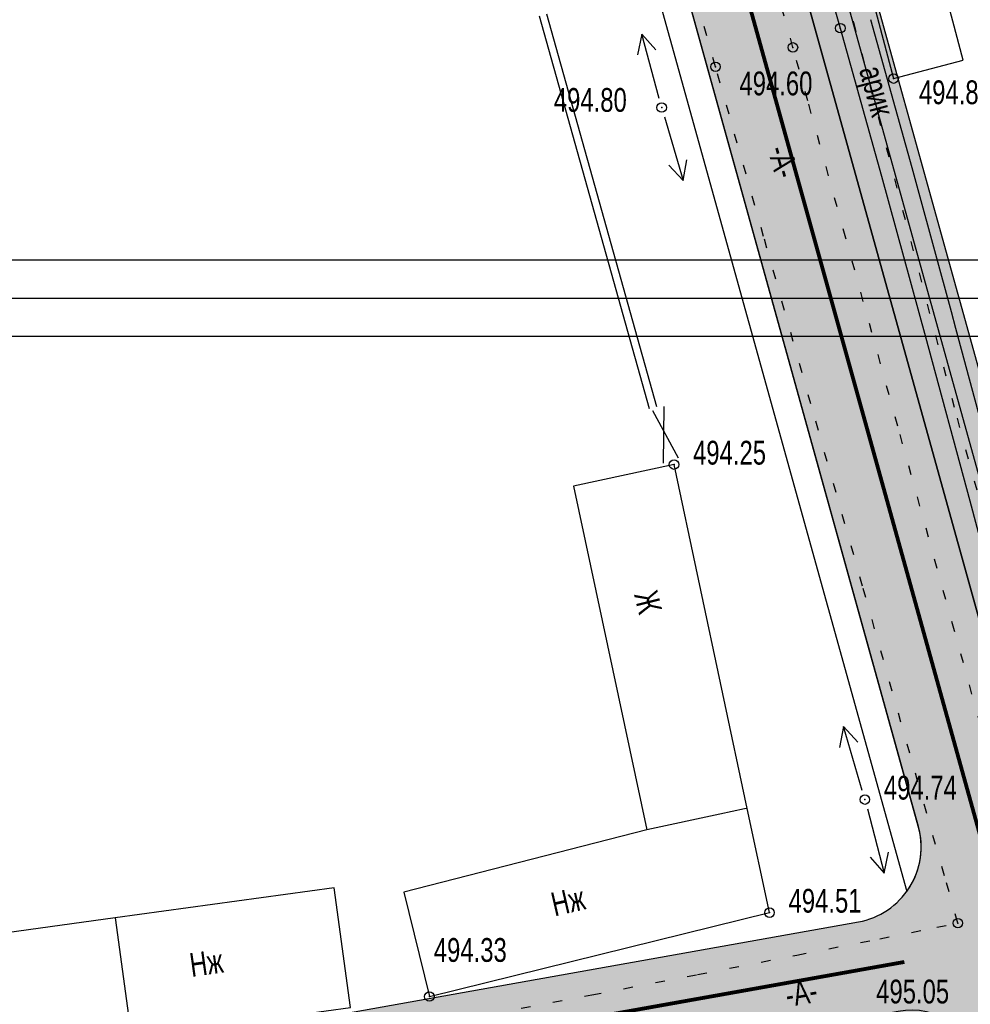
# Model space of a CAD drawing. Extents: x 0 to 667088, y 0 to 6446.
# Tile 510 of 518: x 3495 to 3545, y 415 to 466. Entities that reach past the tile are written whole.
import ezdxf

# ---------------------------------------------------------------- set-up
doc = ezdxf.new("R2010")
doc.units = 0
doc.header["$MEASUREMENT"] = 0
for name, pattern in [('CONTI', [0]), ('STRIH_1', [3, 2, -1]), ('STROT', [1.7, 0.5, -1.2])]:
    doc.linetypes.add(name, pattern=pattern)
for name, color, linetype in [('(002) Рамка', 7, 'Continuous'), ('NAD_M0', 7, 'CONTI'), ('PI_OT0', 172, 'CONTI'), ('PI_TT0', 5, 'CONTI'), ('SIT_L0', 250, 'CONTI'), ('STR_L0', 6, 'CONTI'), ('ZAPSK0', 250, 'CONTI')]:
    doc.layers.add(name, color=color, linetype=linetype)
doc.layers.add('.', color=7, linetype='Continuous', lineweight=15)
doc.styles.add('SHRFT', font='TXT', dxfattribs={"width": 0.75})
doc.styles.get("Standard").update_dxf_attribs({"font": 'times.ttf'})
doc.linetypes.add('ОГРАДА_ГЛИН', pattern='A,4,["|",Standard,S=0.8,R=0,X=0,Y=-0.8],0.5,["|",Standard,S=0.8,R=0,X=0,Y=-0.8],3.5', length=8)

# ---------------------------------------------------------------- blocks, each defined once
blk = doc.blocks.new('rhy')
at = {"layer": 'PI_TT0', "color": 0}
for centre in [(1473.86116, 465.87), (1471.37116, 464.86), (1467.30116, 463.84), (1476.66116, 463.22), (1464.47116, 461.7), (1465.12116, 442.94), (1475.15116, 425.34), (1470.14116, 419.4), (1480.04116, 418.85), (1452.26116, 414.99)]:
    blk.add_circle(centre, 0.25, dxfattribs=at)
for p in [(1473.86116, 465.87), (1471.37116, 464.86), (1467.30116, 463.84), (1476.66116, 463.22), (1464.47116, 461.7), (1465.12116, 442.94), (1475.15116, 425.34), (1470.14116, 419.4), (1480.04116, 418.85), (1452.26116, 414.99)]:
    blk.add_point(p, dxfattribs=at)
at = {"layer": 'SIT_L0', "color": 250}
for p, q in [((1463.42116, 465.56), (1463.20116, 464.47)), ((1464.34116, 462.18), (1463.42116, 465.56)), ((1464.17116, 464.73), (1463.42116, 465.56)), ((1464.61116, 461.22), (1465.60116, 457.86)), ((1465.60116, 457.86), (1465.80116, 458.96)), ((1464.84116, 458.68), (1465.60116, 457.86)), ((1464.58116, 445.99), (1464.54116, 443.01)), ((1463.98116, 445.78), (1465.33116, 443.29)), ((1474.02116, 429.18), (1473.82116, 428.08)), ((1475.01116, 425.82), (1474.02116, 429.18)), ((1474.78116, 428.36), (1474.02116, 429.18)), ((1475.28116, 424.86), (1476.17116, 421.47)), ((1475.43116, 422.31), (1476.17116, 421.47)), ((1476.17116, 421.47), (1476.40116, 422.57))]:
    blk.add_line(p, q, dxfattribs=at)
at = {"layer": 'STR_L0', "color": 0, "linetype": 'STROT'}
for points in [[(1430.16116, 409.81), (1438.13116, 411.11), (1445.29116, 412.29), (1450.69116, 413.21), (1455.41116, 414.06), (1460.80116, 415.08), (1466.36116, 416.15), (1471.58116, 417.17), (1475.94116, 418.03), (1478.93116, 418.63), (1480.04116, 418.85), (1479.33116, 421.34), (1477.51116, 427.77), (1475.03116, 436.56), (1472.31116, 446.13), (1469.83116, 454.92), (1468.01116, 461.35), (1467.30116, 463.84), (1465.85116, 468.96)], [(1499.44116, 364.82), (1495.73116, 376.96), (1492.79116, 386.6), (1491.09116, 392.24), (1490.10116, 395.76), (1489.02116, 399.8), (1487.94116, 403.99), (1486.95116, 407.92), (1486.13116, 411.21), (1485.57116, 413.47), (1485.37116, 414.31), (1484.59116, 417.11), (1482.59116, 424.33), (1479.86116, 434.21), (1476.88116, 444.96), (1474.15116, 454.84), (1472.15116, 462.06), (1471.37116, 464.86), (1469.65116, 471)]]:
    blk.add_lwpolyline(points, dxfattribs=at)
at = {"layer": 'STR_L0', "color": 0}
for points in [[(1470.62116, 477.15), (1473.86116, 465.87), (1476.03116, 458.1), (1478.34116, 449.66), (1480.66116, 441.03), (1482.87116, 432.73), (1484.84116, 425.27), (1486.44116, 419.15), (1487.55116, 414.87), (1488.34116, 411.67), (1489.07116, 408.46), (1489.78116, 405.24), (1490.48116, 402.03), (1491.20116, 398.81), (1491.97116, 395.61), (1492.81116, 392.43), (1494.45116, 386.73), (1497.31116, 376.98), (1500.90116, 364.75)], [(1473.24116, 476.13), (1476.66116, 463.22), (1480.32116, 464.19), (1476.90116, 477.1), (1473.24116, 476.13)], [(1489.77116, 412.8), (1489.16116, 415.28), (1489.00116, 415.87), (1488.15116, 419.15), (1488.04116, 419.57), (1486.68116, 424.8), (1486.44116, 425.69), (1484.47116, 433.15), (1484.41116, 433.39), (1482.35116, 441.12), (1482.26116, 441.46), (1479.94116, 450.09), (1479.70116, 450.97), (1477.95116, 457.37), (1477.63116, 458.54), (1475.46116, 466.31)], [(1468.97116, 424.88), (1465.12116, 442.94), (1459.84116, 441.81)], [(1459.84116, 441.81), (1463.69116, 423.75)], [(1450.91116, 420.47), (1452.26116, 414.99), (1470.14116, 419.4), (1468.97116, 424.88), (1468.83116, 424.85), (1467.53116, 424.57), (1463.69116, 423.75), (1450.91116, 420.47)], [(1435.75116, 419.12), (1436.61116, 412.84), (1448.11116, 414.42), (1447.25116, 420.7), (1435.75116, 419.12)], [(1435.74116, 419.13), (1422.06116, 417.24), (1422.04116, 417.24)]]:
    blk.add_lwpolyline(points, dxfattribs=at)
at = {"layer": 'ZAPSK0', "color": 4, "linetype": 'STROT'}
blk.add_lwpolyline([(1457.78594, 579.78069), (1452.25095, 578.56011), (1449.07333, 577.41643), (1444.92484, 574.55118), (1443.49605, 572.73287), (1446.71723, 561.55518), (1451.51123, 545.65725), (1457.58266, 524.937), (1465.56075, 497.26734), (1474.55463, 466.17031), (1479.99774, 445.37191), (1488.06814, 415.90471), (1491.27695, 402.29093), (1493.33001, 392.97424), (1500.29809, 369.93853), (1510.9952, 333.36517), (1514.50131, 321.94119), (1521.86126, 294.13835), (1526.29092, 275.85754)], dxfattribs=at)
at = {"layer": 'ZAPSK0', "color": 0, "linetype": 'ОГРАДА_ГЛИН', "ltscale": 0.5}
blk.add_lwpolyline([(1458.42093, 466.62109), (1464.19551, 445.99)], dxfattribs=at)
at = {"layer": 'ZAPSK0', "color": 0, "ltscale": 0.5}
blk.add_lwpolyline([(1458.03573, 466.51327), (1463.81032, 445.88218)], dxfattribs=at)
at = {"layer": 'NAD_M0', "color": 7, "style": 'SHRFT', "width": 0.75}
for s, rotation, p in [('арик', 285, (1474.84116, 463.69)), ('-А-', 286, (1470.03116, 459.49)), ('Ж', 284, (1463.01116, 436.12)), ('Нж', 13, (1458.84116, 419.2)), ('Нж', 8, (1439.76116, 416.02)), ('-А-', 10, (1471.09116, 414.43))]:
    blk.add_text(s, height=1.25, rotation=rotation, dxfattribs=at).set_placement(p)
at = {"layer": 'PI_OT0', "color": 0, "style": 'SHRFT', "width": 0.75}
for s, p in [('494.60', (1468.55963, 462.34045)), ('494.85', (1477.9935, 461.87467)), ('494.80', (1458.8033, 461.474)), ('494.25', (1466.12116, 442.94)), ('494.74', (1476.15116, 425.34)), ('494.51', (1471.14116, 419.4)), ('494.33', (1452.49445, 416.81444)), ('495.05', (1475.74617, 414.62958))]:
    blk.add_text(s, height=1.25, dxfattribs=at).set_placement(p)

msp = doc.modelspace()

# ---------------------------------------------------------------- hatches: boundary and pattern name
at = {"layer": '.', "lineweight": 30, "true_color": 0xf15558}
h = msp.add_hatch(color=13, dxfattribs=at)
h.dxf.hatch_style = 1
h.paths.add_polyline_path([(3409.77627, 264.93068), (3353.21755, 255.19836), (3352.96317, 256.67664), (3409.5219, 266.40896)])
edge = h.paths.add_edge_path()
edge.add_arc((3576.91309, 283.54371), 4, 15.533649, 99.763532, ccw=False)
edge.add_line((3580.76698, 284.61493), (3585.45359, 267.75401))
edge.add_line((3585.45359, 267.75401), (3584.00838, 267.3523))
edge.add_line((3584.00838, 267.3523), (3579.0771, 285.09349))
edge.add_line((3579.0771, 285.09349), (3577.38953, 286.16244))
edge.add_line((3577.38953, 286.16244), (3354.52666, 247.8134))
edge.add_line((3354.52666, 247.8134), (3354.23504, 249.28527))
edge.add_line((3354.23504, 249.28527), (3576.23476, 287.48578))
h.paths.add_polyline_path([(3500.85497, 280.60301), (3500.6006, 282.08129), (3425.22295, 269.11071), (3425.47732, 267.63243)], flags=17)
edge = h.paths.add_edge_path()
edge.add_line((3380.08108, 383.98384), (3379.81765, 385.46053))
edge.add_line((3379.81765, 385.46053), (3540.98531, 414.21088))
edge.add_arc((3541.68777, 410.27305), 4, 15.533649, 100.114478, ccw=False)
edge.add_line((3545.54166, 411.34426), (3576.99863, 298.17225))
edge.add_arc((3573.14473, 297.10103), 4, -80.236468, 15.533649, ccw=False)
edge.add_line((3573.82306, 293.15897), (3504.79704, 281.28134))
edge.add_line((3504.79704, 281.28134), (3504.54266, 282.75962))
edge.add_line((3504.54266, 282.75962), (3574.90511, 294.8672))
edge.add_line((3574.90511, 294.8672), (3575.91658, 296.46401))
edge.add_line((3575.91658, 296.46401), (3543.85383, 411.81543))
edge.add_line((3543.85383, 411.81543), (3542.14062, 412.89329))
edge.add_line((3542.14062, 412.89329), (3380.08108, 383.98384))
h.paths.add_polyline_path([(3593.16138, 269.89644), (3594.60659, 270.29815), (3510.51078, 572.84773), (3509.06403, 572.45157)])
h.paths.add_polyline_path([(3417.40603, 267.76561), (3421.28088, 268.43238), (3421.53526, 266.9541), (3417.6604, 266.28734)], flags=17)
at = {"layer": '.', "lineweight": 30}
h = msp.add_hatch(color=4, dxfattribs=at)
h.dxf.hatch_style = 1
h.paths.add_polyline_path([(3507.13709, 571.91596), (3509.06403, 572.45157), (3593.16138, 269.89644), (3591.23443, 269.36084)])
h.paths.add_polyline_path([(3380.3445, 382.50715), (3380.08108, 383.98384), (3516.95892, 408.40119), (3517.22234, 406.9245)])
at = {"layer": '.', "lineweight": 30, "true_color": 0x3f4040}
h = msp.add_hatch(color=250, dxfattribs=at)
h.dxf.hatch_style = 1
edge = h.paths.add_edge_path()
edge.add_line((3501.35625, 570.30914), (3507.13709, 571.91596))
edge.add_line((3507.13709, 571.91596), (3591.23443, 269.36084))
edge.add_line((3591.23443, 269.36084), (3585.45359, 267.75401))
edge.add_line((3585.45359, 267.75401), (3580.76698, 284.61493))
edge.add_arc((3576.91309, 283.54371), 4, 15.533649, 99.763532)
edge.add_line((3576.23476, 287.48578), (3354.23504, 249.28527))
edge.add_line((3354.23504, 249.28527), (3353.21755, 255.19836))
edge.add_line((3353.21755, 255.19836), (3573.82306, 293.15897))
edge.add_arc((3573.14473, 297.10103), 4, 279.763532, 375.533649)
edge.add_line((3576.99863, 298.17225), (3545.54166, 411.34426))
edge.add_arc((3541.68777, 410.27305), 4, 15.533649, 100.114478)
edge.add_line((3540.98531, 414.21088), (3379.81765, 385.46053))
edge.add_line((3379.81765, 385.46053), (3378.93957, 390.38282))
edge.add_line((3378.93957, 390.38282), (3538.89479, 418.91689))
edge.add_arc((3538.19233, 422.85473), 4, 280.114478, 375.51194)
edge.add_line((3542.04663, 423.92448), (3501.35625, 570.30914))

# ---------------------------------------------------------------- linework, layer by layer
at = {"color": 18, "lineweight": 30, "true_color": 0x000000}
for points in [[(3376.2392, 453.69009), (3705.58794, 453.69009), (3705.58794, 245.19328), (3376.2392, 245.19328)], [(3378.2392, 451.69009), (3703.58794, 451.69009), (3703.58794, 247.19328), (3378.2392, 247.19328)], [(3380.2392, 449.69009), (3607.66933, 449.69009), (3607.66933, 249.19328), (3380.2392, 249.19328)]]:
    msp.add_lwpolyline(points, close=True, dxfattribs=at)
at = {"layer": 'ZAPSK0', "color": 5, "lineweight": 30}
for points in [[(3593.16138, 269.89644), (3594.60659, 270.29815), (3510.51078, 572.84773), (3509.06403, 572.45157)], [(3507.13709, 571.91596), (3509.06403, 572.45157), (3593.16138, 269.89644), (3591.23443, 269.36084)]]:
    msp.add_lwpolyline(points, close=True, dxfattribs=at)
for points in [[(3501.35625, 570.30914), (3507.13709, 571.91596), (3591.23443, 269.36084), (3585.45359, 267.75401), (3580.76698, 284.61493, 0.38501533), (3576.23476, 287.48578), (3354.23504, 249.28527), (3353.21755, 255.19836), (3573.82306, 293.15897, 0.44402734), (3576.99863, 298.17225), (3545.54166, 411.34426, 0.38677465), (3540.98531, 414.21088), (3379.81765, 385.46053), (3378.93957, 390.38282), (3538.89479, 418.91689, 0.44208214), (3542.04663, 423.92448)], [(3541.43598, 420.51406, 0.22029764), (3542.07553, 423.81428), (3501.35625, 570.30914), (3499.91104, 569.90743)]]:
    msp.add_lwpolyline(points, format="xyb", close=True, dxfattribs=at)
at = {"layer": 'ZAPSK0', "color": 7, "linetype": 'STRIH_1', "lineweight": 30, "true_color": 0xffffff, "const_width": 0.2}
for points in [[(3504.24667, 571.11255), (3588.34401, 268.55742)], [(3379.37861, 387.92168), (3541.30968, 416.80821)]]:
    msp.add_lwpolyline(points, dxfattribs=at)

# ---------------------------------------------------------------- block references
at = {"layer": '(002) Рамка', "color": 0}
msp.add_blockref('rhy', (2064.08216, 0), dxfattribs=at)

doc.saveas('drawing.dxf')
